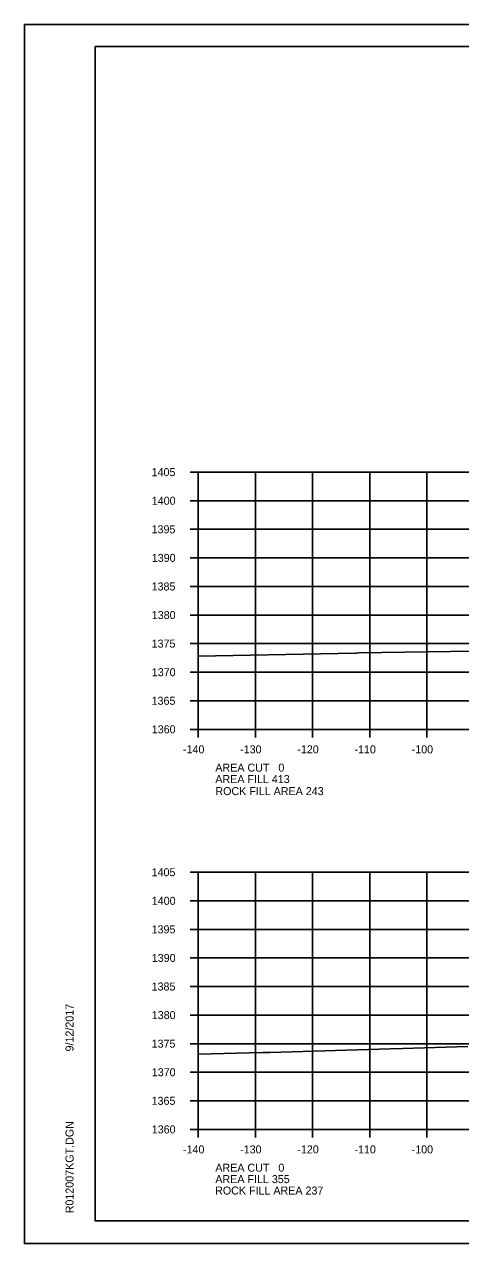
# Model space of a CAD drawing. Extents: x 1374311 to 1383814, y 384102 to 406278.
# Drawn here: x 1382469.7 to 1382546, y 399878.3 to 400091.6 of the extents above; entities that cross this region are included whole.
import ezdxf

# ---------------------------------------------------------------- set-up
doc = ezdxf.new("R2010")
doc.units = 0
for name, color, linetype in [('R_Axis', 7, 'Continuous'), ('R_Axis Annot', 7, 'Continuous'), ('R_Border', 7, 'Continuous'), ('R_Exist Surface', 7, 'Continuous'), ('R_Fin Surface', 7, 'Continuous'), ('R_Grid', 7, 'Continuous'), ('R_No Plot', 7, 'Continuous')]:
    doc.layers.add(name, color=color, linetype=linetype)

msp = doc.modelspace()

# ---------------------------------------------------------------- linework, layer by layer
at = {"layer": 'R_Axis'}
for p, q in [((1382498.67, 400013.28), (1382500.07, 400013.28)), ((1382500.07, 399968.28), (1382500.07, 400013.28)), ((1382498.67, 400008.28), (1382500.07, 400008.28)), ((1382498.67, 400003.28), (1382500.07, 400003.28)), ((1382498.67, 399998.28), (1382500.07, 399998.28)), ((1382498.67, 399993.28), (1382500.07, 399993.28)), ((1382498.67, 399988.28), (1382500.07, 399988.28)), ((1382498.67, 399983.28), (1382500.07, 399983.28)), ((1382498.67, 399978.28), (1382500.07, 399978.28)), ((1382498.67, 399973.28), (1382500.07, 399973.28)), ((1382498.67, 399968.28), (1382500.07, 399968.28)), ((1382500.07, 399968.28), (1382780.07, 399968.28)), ((1382500.07, 399966.88), (1382500.07, 399968.28)), ((1382510.07, 399966.88), (1382510.07, 399968.28)), ((1382520.07, 399966.88), (1382520.07, 399968.28)), ((1382530.07, 399966.88), (1382530.07, 399968.28)), ((1382540.07, 399966.88), (1382540.07, 399968.28)), ((1382498.67, 399943.28), (1382500.07, 399943.28)), ((1382500.07, 399898.28), (1382500.07, 399943.28)), ((1382498.67, 399938.28), (1382500.07, 399938.28)), ((1382498.67, 399933.28), (1382500.07, 399933.28)), ((1382498.67, 399928.28), (1382500.07, 399928.28)), ((1382498.67, 399923.28), (1382500.07, 399923.28)), ((1382498.67, 399918.28), (1382500.07, 399918.28)), ((1382498.67, 399913.28), (1382500.07, 399913.28)), ((1382498.67, 399908.28), (1382500.07, 399908.28)), ((1382498.67, 399903.28), (1382500.07, 399903.28)), ((1382498.67, 399898.28), (1382500.07, 399898.28)), ((1382500.07, 399898.28), (1382780.07, 399898.28)), ((1382500.07, 399896.88), (1382500.07, 399898.28)), ((1382510.07, 399896.88), (1382510.07, 399898.28)), ((1382520.07, 399896.88), (1382520.07, 399898.28)), ((1382530.07, 399896.88), (1382530.07, 399898.28)), ((1382540.07, 399896.88), (1382540.07, 399898.28))]:
    msp.add_line(p, q, dxfattribs=at)
at = {"layer": 'R_Border'}
for p, q in [((1382482.07, 400087.74), (1382798.25, 400087.74)), ((1382482.07, 399882.28), (1382482.07, 400087.74)), ((1382482.07, 399882.28), (1382482.07, 399882.28)), ((1382798.25, 399882.28), (1382482.07, 399882.28))]:
    msp.add_line(p, q, dxfattribs=at)
at = {"layer": 'R_Exist Surface'}
for points in [[(1382500.07, 399981.1), (1382527.57, 399981.62), (1382527.78, 399981.63), (1382528.16, 399981.65), (1382548.25, 399981.95)], [(1382500.07, 399911.44), (1382511.35, 399911.71), (1382512.25, 399911.73), (1382512.65, 399911.74), (1382533.67, 399912.35), (1382535.89, 399912.45), (1382547.24, 399912.8)]]:
    msp.add_lwpolyline(points, dxfattribs=at)
at = {"layer": 'R_Grid'}
for p, q in [((1382500.07, 400013.28), (1382780.07, 400013.28)), ((1382500.07, 399968.28), (1382500.07, 400013.28)), ((1382510.07, 399968.28), (1382510.07, 400013.28)), ((1382520.07, 399968.28), (1382520.07, 400013.28)), ((1382530.07, 399968.28), (1382530.07, 400013.28)), ((1382540.07, 399968.28), (1382540.07, 400013.28)), ((1382500.07, 400008.28), (1382780.07, 400008.28)), ((1382500.07, 400003.28), (1382780.07, 400003.28)), ((1382500.07, 399998.28), (1382780.07, 399998.28)), ((1382500.07, 399993.28), (1382780.07, 399993.28)), ((1382500.07, 399988.28), (1382780.07, 399988.28)), ((1382500.07, 399983.28), (1382780.07, 399983.28)), ((1382500.07, 399978.28), (1382780.07, 399978.28)), ((1382500.07, 399973.28), (1382780.07, 399973.28)), ((1382500.07, 399968.28), (1382780.07, 399968.28)), ((1382500.07, 399943.28), (1382780.07, 399943.28)), ((1382500.07, 399898.28), (1382500.07, 399943.28)), ((1382510.07, 399898.28), (1382510.07, 399943.28)), ((1382520.07, 399898.28), (1382520.07, 399943.28)), ((1382530.07, 399898.28), (1382530.07, 399943.28)), ((1382540.07, 399898.28), (1382540.07, 399943.28)), ((1382500.07, 399938.28), (1382780.07, 399938.28)), ((1382500.07, 399933.28), (1382780.07, 399933.28)), ((1382500.07, 399928.28), (1382780.07, 399928.28)), ((1382500.07, 399923.28), (1382780.07, 399923.28)), ((1382500.07, 399918.28), (1382780.07, 399918.28)), ((1382500.07, 399913.28), (1382780.07, 399913.28)), ((1382500.07, 399908.28), (1382780.07, 399908.28)), ((1382500.07, 399903.28), (1382780.07, 399903.28)), ((1382500.07, 399898.28), (1382780.07, 399898.28))]:
    msp.add_line(p, q, dxfattribs=at)
at = {"layer": 'R_No Plot'}
for p, q in [((1382469.67, 400091.63), (1382803, 400091.63)), ((1382469.67, 399878.3), (1382803, 399878.3))]:
    msp.add_line(p, q, dxfattribs=at)
for points in [[(1382469.66, 400091.63), (1382803, 400091.63), (1382803, 399878.29), (1382469.66, 399878.29)], [(1382715.99, 400087.74), (1382715.99, 400077.86), (1382751.72, 400077.86), (1382751.72, 400074.94), (1382774.92, 400074.94), (1382774.92, 400050.6), (1382798.25, 400050.6), (1382798.25, 399882.28), (1382482.07, 399882.28), (1382482.07, 400087.74)]]:
    msp.add_lwpolyline(points, close=True, dxfattribs=at)

# ---------------------------------------------------------------- texts
at = {"layer": 'R_Axis Annot'}
for s, p in [('1405', (1382491.92, 400012.58)), ('1400', (1382491.95, 400007.58)), ('1395', (1382491.92, 400002.58)), ('1390', (1382491.95, 399997.58)), ('1385', (1382491.92, 399992.58)), ('1380', (1382491.95, 399987.58)), ('1375', (1382491.92, 399982.58)), ('1370', (1382491.95, 399977.58)), ('1365', (1382491.92, 399972.58)), ('1360', (1382491.95, 399967.58)), ('-140', (1382497.41, 399964.08)), ('-130', (1382507.41, 399964.08)), ('-120', (1382517.41, 399964.08)), ('-110', (1382527.41, 399964.08)), ('-100', (1382537.41, 399964.08)), ('AREA CUT   0', (1382503.07, 399960.88)), ('AREA FILL 413', (1382503.07, 399958.88)), ('1405', (1382491.92, 399942.58)), ('1400', (1382491.95, 399937.58)), ('1395', (1382491.92, 399932.58)), ('1390', (1382491.95, 399927.58)), ('1385', (1382491.92, 399922.58)), ('1380', (1382491.95, 399917.58)), ('1375', (1382491.92, 399912.58)), ('1370', (1382491.95, 399907.58)), ('1365', (1382491.92, 399902.58)), ('1360', (1382491.95, 399897.58)), ('-140', (1382497.41, 399894.08)), ('-130', (1382507.41, 399894.08)), ('-120', (1382517.41, 399894.08)), ('-110', (1382527.41, 399894.08)), ('-100', (1382537.41, 399894.08)), ('AREA CUT   0', (1382503.07, 399890.88)), ('AREA FILL 355', (1382503.07, 399888.88))]:
    msp.add_text(s, height=1.4, dxfattribs=at).set_placement(p)
at = {"layer": 'R_Border'}
for s, p in [('9/12/2017', (1382478.26, 399911.92)), ('R012007KGT.DGN', (1382478.26, 399883.6))]:
    msp.add_text(s, height=1.4, rotation=90, dxfattribs=at).set_placement(p)
at = {"layer": 'R_Fin Surface'}
for s, p in [('ROCK FILL AREA 243', (1382503.08, 399956.77)), ('ROCK FILL AREA 237', (1382503.03, 399886.88))]:
    msp.add_text(s, height=1.4, dxfattribs=at).set_placement(p)

doc.saveas('drawing.dxf')
